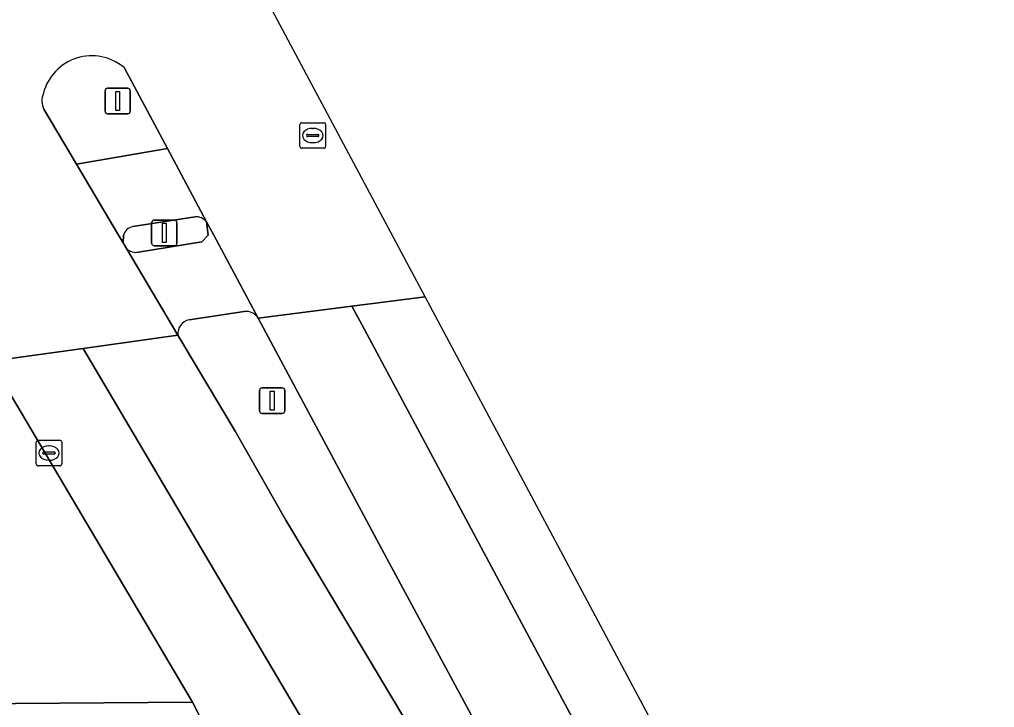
# Model space of a CAD drawing. Extents: x 161477 to 163040, y 383680 to 384871.
# Drawn here: x 162718.67 to 162756.8, y 384481.52 to 384508.44 of the extents above; entities that cross this region are included whole.
import ezdxf

# ---------------------------------------------------------------- set-up
doc = ezdxf.new("R2010")
doc.units = 0
for name, color, linetype in [('IMGEO_Berm_groen', 7, 'Continuous'), ('IMGEO_Berm_open', 7, 'Continuous'), ('IMGEO_Fietspad_open', 7, 'Continuous'), ('IMGEO_Kolk', 7, 'Continuous'), ('IMGEO_Lichtmast', 7, 'Continuous'), ('IMGEO_Portaal', 7, 'Continuous'), ('IMGEO_Rijbaan_regionaal_gesloten', 7, 'Continuous'), ('IMGEO_Rioolput', 7, 'Continuous'), ('IMGEO_Verkeerseiland_open', 7, 'Continuous'), ('IMGEO_Verkeersregelinstallatiepaal', 7, 'Continuous'), ('IMGEO_Voetpad_open', 7, 'Continuous')]:
    doc.layers.add(name, color=color, linetype=linetype)

msp = doc.modelspace()

# ---------------------------------------------------------------- linework, layer by layer
at = {"layer": 'IMGEO_Berm_groen'}
for points in [[(162707.972, 384491.332), (162710.252, 384487.382), (162713.299, 384481.64), (162725.437, 384481.725), (162717.676, 384494.845)], [(162726.742, 384479.16), (162725.437, 384481.725), (162713.299, 384481.64), (162715.905, 384476.729), (162720.489, 384466.972), (162725.846, 384454.868), (162726.181, 384454.112)]]:
    msp.add_lwpolyline(points, dxfattribs=at)
at = {"layer": 'IMGEO_Berm_open'}
for points in [[(162727.459, 384497.01), (162725.304, 384496.683)], [(162783.574, 384393.336), (162743.174, 384468.546), (162733.036, 384487.349), (162728.01, 384496.744)], [(162724.869, 384496.086), (162727.101, 384492.335), (162729.089, 384488.843), (162741.848, 384467.5), (162762.196, 384429.925), (162790.63, 384376.933), (162804.086, 384351.856), (162807.805, 384344.925), (162816.329, 384329.112), (162820.302, 384321.25)]]:
    msp.add_lwpolyline(points, dxfattribs=at)
for centre, radius, start, end in [((162727.533, 384496.46), 0.555, 30.7836, 97.6778), ((162725.416, 384496.145), 0.55, 101.7195, 186.1231)]:
    msp.add_arc(centre, radius, start, end, dxfattribs=at)
at = {"layer": 'IMGEO_Fietspad_open'}
for points in [[(162725.983, 384500.519), (162724.46, 384503.382), (162720.899, 384502.778), (162722.549, 384500), (162722.728, 384499.699), (162722.736, 384500.001)], [(162723.104, 384500.335), (162725.544, 384500.716)]]:
    msp.add_lwpolyline(points, dxfattribs=at)
for centre, radius, start, end in [((162725.574, 384500.196), 0.521, 38.3454, 93.3185), ((162723.22, 384499.837), 0.511, 103.1494, 161.3049)]:
    msp.add_arc(centre, radius, start, end, dxfattribs=at)
at = {"layer": 'IMGEO_Kolk'}
for p, q in [((162719.328, 384491.046), (162719.328, 384491.898)), ((162719.403, 384491.972), (162720.255, 384491.972)), ((162720.329, 384491.898), (162720.329, 384491.046)), ((162719.63, 384491.515), (162720.028, 384491.515)), ((162719.816, 384491.752), (162719.841, 384491.752)), ((162719.587, 384491.466), (162719.587, 384491.478)), ((162720.025, 384491.429), (162719.627, 384491.429)), ((162719.839, 384491.192), (162719.814, 384491.192)), ((162720.071, 384491.478), (162720.071, 384491.466)), ((162720.255, 384490.972), (162719.403, 384490.972))]:
    msp.add_line(p, q, dxfattribs=at)
for points in [[(162719.328, 384491.046), (162719.328, 384491.898)], [(162719.403, 384491.972), (162720.255, 384491.972)], [(162720.329, 384491.898), (162720.329, 384491.046)], [(162720.255, 384490.972), (162719.403, 384490.972)]]:
    msp.add_lwpolyline(points, dxfattribs=at)
for centre, radius, start, end in [((162719.405, 384491.896), 0.0765, 91.552, 178.448), ((162719.405, 384491.896), 0.0765, 91.552, 178.448), ((162720.253, 384491.896), 0.0765, 1.552, 88.448), ((162720.253, 384491.896), 0.0765, 1.552, 88.448), ((162719.627, 384491.475), 0.0403, 85.8775, 175.7526), ((162720.032, 384491.477), 0.0386, 1.7309, 96.639), ((162719.624, 384491.465), 0.0366, 178.938, 274.7102), ((162720.028, 384491.472), 0.043, 264.8664, 352.4533), ((162719.405, 384491.048), 0.0765, 181.552, 268.448), ((162719.405, 384491.048), 0.0765, 181.552, 268.448), ((162720.253, 384491.048), 0.0765, 271.552, 358.448), ((162720.253, 384491.048), 0.0765, 271.552, 358.448)]:
    msp.add_arc(centre, radius, start, end, dxfattribs=at)
for centre, major_axis, ratio, start_param, end_param in [((162719.815, 384491.472), (-0.387, 0.002), 0.722429, 4.712389, 7.853982), ((162719.84, 384491.472), (-0.39, 0.002), 0.717154, 1.570796, 4.712389)]:
    msp.add_ellipse(centre, major_axis=major_axis, ratio=ratio, start_param=start_param, end_param=end_param, dxfattribs=at)
at = {"layer": 'IMGEO_Lichtmast'}
for p, q in [((162722.018, 384504.845), (162722.018, 384505.645)), ((162722.018, 384505.645), (162722.018, 384504.845)), ((162722.118, 384505.745), (162722.908, 384505.745)), ((162722.908, 384505.745), (162722.118, 384505.745)), ((162723.008, 384505.645), (162723.008, 384504.845)), ((162723.008, 384504.845), (162723.008, 384505.645)), ((162722.908, 384504.745), (162722.118, 384504.745)), ((162722.118, 384504.745), (162722.908, 384504.745))]:
    msp.add_line(p, q, dxfattribs=at)
msp.add_lwpolyline([(162722.438, 384505.62), (162722.588, 384505.62), (162722.588, 384504.87), (162722.438, 384504.87), (162722.438, 384505.62)], dxfattribs=at)
for centre, start, end in [((162722.118, 384505.645), 90, 180), ((162722.118, 384505.645), 90, 180), ((162722.908, 384505.645), 0, 90), ((162722.908, 384505.645), 360, 90), ((162722.118, 384504.845), 180, 270), ((162722.118, 384504.845), 180, 270), ((162722.908, 384504.845), 270, 0), ((162722.908, 384504.845), 270, 0)]:
    msp.add_arc(centre, 0.1, start, end, dxfattribs=at)
at = {"layer": 'IMGEO_Portaal'}
for p, q in [((162723.841, 384499.686), (162723.841, 384500.486)), ((162723.841, 384500.486), (162723.841, 384499.686)), ((162723.941, 384500.586), (162724.731, 384500.586)), ((162724.731, 384500.586), (162723.941, 384500.586)), ((162724.831, 384500.486), (162724.831, 384499.686)), ((162724.831, 384499.686), (162724.831, 384500.486)), ((162724.731, 384499.586), (162723.941, 384499.586)), ((162723.941, 384499.586), (162724.731, 384499.586))]:
    msp.add_line(p, q, dxfattribs=at)
msp.add_lwpolyline([(162724.261, 384500.461), (162724.411, 384500.461), (162724.411, 384499.711), (162724.261, 384499.711), (162724.261, 384500.461)], dxfattribs=at)
for centre, start, end in [((162723.941, 384500.486), 90, 180), ((162723.941, 384500.486), 90, 180), ((162724.731, 384500.486), 0, 90), ((162724.731, 384500.486), 360, 90), ((162723.941, 384499.686), 180, 270), ((162723.941, 384499.686), 180, 270), ((162724.731, 384499.686), 270, 0), ((162724.731, 384499.686), 270, 0)]:
    msp.add_arc(centre, 0.1, start, end, dxfattribs=at)
at = {"layer": 'IMGEO_Rijbaan_regionaal_gesloten'}
for points in [[(162722.763, 384506.553), (162724.46, 384503.382), (162725.983, 384500.519), (162726.269, 384500), (162728.01, 384496.744), (162731.669, 384497.217), (162734.536, 384497.588), (162727.63, 384510.542), (162721.795, 384520.78), (162712.099, 384537.792), (162708.903, 384542.641)], [(162709.381, 384528.462), (162704.837, 384536.094), (162702.998, 384539.067), (162700.392, 384537.428), (162694.729, 384533.867), (162713.503, 384501.841), (162715.523, 384498.605), (162717.548, 384495.062), (162721.159, 384495.567), (162724.869, 384496.086), (162722.863, 384499.471), (162722.785, 384499.604), (162722.728, 384499.699), (162722.549, 384500), (162720.899, 384502.778), (162719.626, 384504.921)], [(162734.536, 384497.588), (162731.669, 384497.217), (162732.057, 384496.504), (162749.243, 384464.385), (162775.555, 384415.208), (162793.573, 384382.024), (162801.221, 384366.6), (162805.613, 384358.792), (162821.748, 384328.719), (162824.684, 384323.276), (162827.124, 384318.839), (162827.515, 384318.128), (162829.17, 384315.377), (162830.104, 384313.939), (162832.261, 384310.813), (162835.388, 384306.698), (162836.958, 384304.759), (162840.28, 384301.07), (162842.22, 384299.13), (162849.263, 384292.586), (162862.777, 384279.913), (162862.888, 384279.809)], [(162865.628, 384265.268), (162867.227, 384265.652), (162880.443, 384266.366), (162879.288, 384267.855), (162857.686, 384289.762), (162849.386, 384298.062), (162843.49, 384303.661), (162838.985, 384308.463), (162830.58, 384316.868), (162794.865, 384384.416), (162734.536, 384497.588)], [(162762.196, 384429.925), (162741.848, 384467.5), (162729.089, 384488.843), (162727.101, 384492.335), (162724.869, 384496.086), (162721.159, 384495.567), (162738.489, 384466.227), (162752.477, 384440.575)], [(162721.159, 384495.567), (162717.548, 384495.062), (162717.676, 384494.845), (162725.437, 384481.725), (162726.742, 384479.16), (162743.365, 384450.132), (162743.463, 384449.945), (162783.583, 384375.537), (162784.08, 384375.023), (162799.55, 384344.861), (162804.335, 384333.978), (162808.424, 384324.441), (162810.807, 384318.474), (162811.526, 384316.425), (162812.046, 384313.655), (162814.503, 384307.78)], [(162752.477, 384440.575), (162738.489, 384466.227), (162721.159, 384495.567)]]:
    msp.add_lwpolyline(points, dxfattribs=at)
msp.add_lwpolyline([(162731.669, 384497.217), (162728.01, 384496.744), (162733.036, 384487.349), (162743.174, 384468.546), (162783.574, 384393.336), (162789.621, 384383.451), (162793.258, 384378.323), (162796.599, 384373.614), (162801.221, 384366.6), (162793.573, 384382.024), (162775.555, 384415.208), (162749.243, 384464.385), (162732.057, 384496.504)], close=True, dxfattribs=at)
for centre, radius, start, end in [((162721.5, 384505.065), 1.952, 49.6692, 165.6461), ((162720.349, 384505.255), 0.797, 158.3324, 204.7688)]:
    msp.add_arc(centre, radius, start, end, dxfattribs=at)
at = {"layer": 'IMGEO_Rioolput'}
for p, q in [((162729.641, 384503.47), (162729.641, 384504.322)), ((162729.716, 384504.396), (162730.568, 384504.396)), ((162730.129, 384504.176), (162730.154, 384504.176)), ((162730.642, 384504.322), (162730.642, 384503.47)), ((162729.9, 384503.89), (162729.9, 384503.902)), ((162730.338, 384503.853), (162729.94, 384503.853)), ((162729.943, 384503.939), (162730.341, 384503.939)), ((162730.384, 384503.902), (162730.384, 384503.89)), ((162730.568, 384503.396), (162729.716, 384503.396)), ((162730.152, 384503.616), (162730.127, 384503.616))]:
    msp.add_line(p, q, dxfattribs=at)
for points in [[(162729.641, 384503.47), (162729.641, 384504.322)], [(162729.716, 384504.396), (162730.568, 384504.396)], [(162730.642, 384504.322), (162730.642, 384503.47)], [(162730.568, 384503.396), (162729.716, 384503.396)]]:
    msp.add_lwpolyline(points, dxfattribs=at)
for centre, radius, start, end in [((162729.718, 384504.32), 0.0765, 91.552, 178.448), ((162729.718, 384504.32), 0.0765, 91.552, 178.448), ((162730.566, 384504.32), 0.0765, 1.552, 88.448), ((162730.566, 384504.32), 0.0765, 1.552, 88.448), ((162729.94, 384503.899), 0.0403, 85.8775, 175.7526), ((162729.937, 384503.889), 0.0366, 178.938, 274.7102), ((162730.341, 384503.896), 0.043, 264.8664, 352.4533), ((162730.345, 384503.901), 0.0386, 1.7309, 96.639), ((162729.718, 384503.472), 0.0765, 181.552, 268.448), ((162729.718, 384503.472), 0.0765, 181.552, 268.448), ((162730.566, 384503.472), 0.0765, 271.552, 358.448), ((162730.566, 384503.472), 0.0765, 271.552, 358.448)]:
    msp.add_arc(centre, radius, start, end, dxfattribs=at)
for centre, major_axis, ratio, start_param, end_param in [((162730.128, 384503.896), (-0.387, 0.002), 0.722429, 4.712389, 7.853982), ((162730.153, 384503.896), (-0.39, 0.002), 0.717154, 1.570796, 4.712389)]:
    msp.add_ellipse(centre, major_axis=major_axis, ratio=ratio, start_param=start_param, end_param=end_param, dxfattribs=at)
at = {"layer": 'IMGEO_Verkeerseiland_open'}
for points in [[(162719.626, 384504.921), (162720.899, 384502.778), (162724.46, 384503.382), (162722.763, 384506.553)], [(162725.544, 384500.716), (162723.104, 384500.335)], [(162723.331, 384499.337), (162725.799, 384499.731), (162726.055, 384500), (162725.983, 384500.519)], [(162722.736, 384500.001), (162722.728, 384499.699), (162722.785, 384499.604), (162722.863, 384499.471)]]:
    msp.add_lwpolyline(points, dxfattribs=at)
for centre, radius, start, end in [((162721.5, 384505.065), 1.952, 49.6692, 165.6461), ((162720.349, 384505.255), 0.797, 158.3324, 204.7688), ((162725.574, 384500.196), 0.521, 38.3454, 93.3185), ((162723.22, 384499.837), 0.511, 103.1494, 161.3049), ((162723.221, 384499.838), 0.513, 225.7064, 282.3381)]:
    msp.add_arc(centre, radius, start, end, dxfattribs=at)
at = {"layer": 'IMGEO_Verkeersregelinstallatiepaal'}
for p, q in [((162728.061, 384493.124), (162728.061, 384493.924)), ((162728.061, 384493.924), (162728.061, 384493.124)), ((162728.161, 384494.024), (162728.951, 384494.024)), ((162728.951, 384494.024), (162728.161, 384494.024)), ((162729.051, 384493.924), (162729.051, 384493.124)), ((162729.051, 384493.124), (162729.051, 384493.924)), ((162728.951, 384493.024), (162728.161, 384493.024)), ((162728.161, 384493.024), (162728.951, 384493.024))]:
    msp.add_line(p, q, dxfattribs=at)
msp.add_lwpolyline([(162728.481, 384493.899), (162728.631, 384493.899), (162728.631, 384493.149), (162728.481, 384493.149), (162728.481, 384493.899)], dxfattribs=at)
for centre, start, end in [((162728.161, 384493.924), 90, 180), ((162728.161, 384493.924), 90, 180), ((162728.951, 384493.924), 0, 90), ((162728.951, 384493.924), 360, 90), ((162728.161, 384493.124), 180, 270), ((162728.161, 384493.124), 180, 270), ((162728.951, 384493.124), 270, 0), ((162728.951, 384493.124), 270, 0)]:
    msp.add_arc(centre, 0.1, start, end, dxfattribs=at)
at = {"layer": 'IMGEO_Voetpad_open'}
for points in [[(162728.01, 384496.744), (162726.269, 384500), (162725.983, 384500.519), (162726.055, 384500), (162725.799, 384499.731), (162723.331, 384499.337)], [(162722.863, 384499.471), (162724.869, 384496.086)], [(162725.304, 384496.683), (162727.459, 384497.01)]]:
    msp.add_lwpolyline(points, dxfattribs=at)
for centre, radius, start, end in [((162723.221, 384499.838), 0.513, 225.7064, 282.3381), ((162727.533, 384496.46), 0.555, 30.7836, 97.6778), ((162725.416, 384496.145), 0.55, 101.7195, 186.1231)]:
    msp.add_arc(centre, radius, start, end, dxfattribs=at)

doc.saveas('drawing.dxf')
